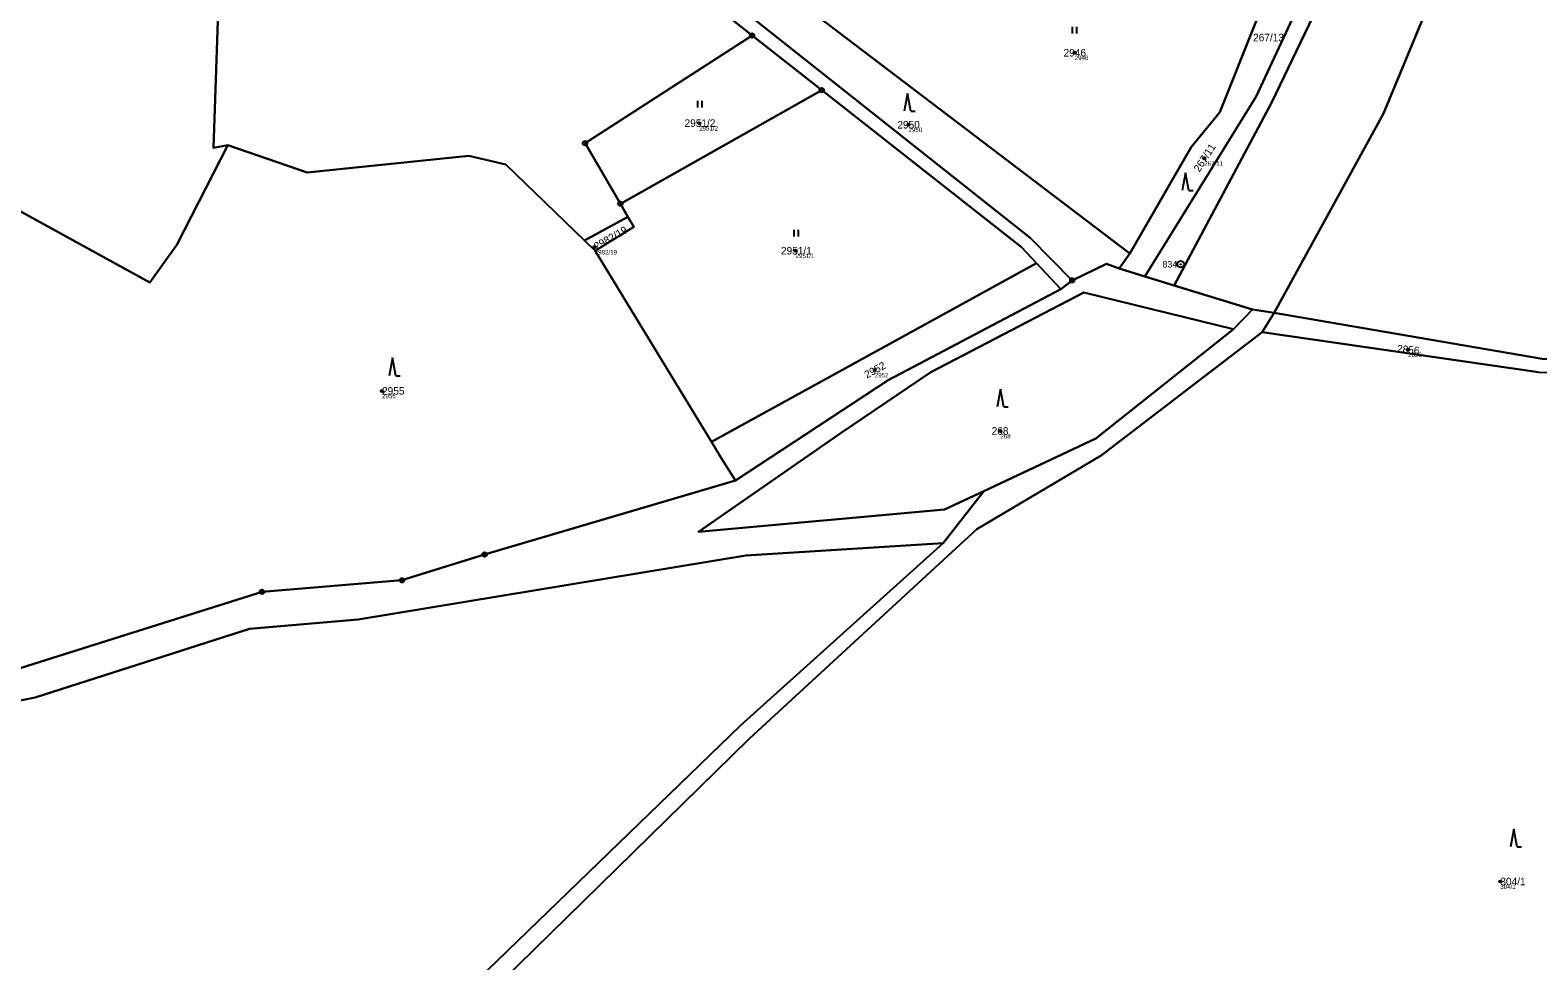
# Model space of a CAD drawing. Extents: x -761891 to -756141, y -1178507 to -1171885.
# Drawn here: x -760882 to -760542.7, y -1174430.5 to -1174221 of the extents above; entities that cross this region are included whole.
import ezdxf

# ---------------------------------------------------------------- set-up
doc = ezdxf.new("R2010")
doc.units = 0
for name, color, linetype in [('Definiční body', 7, 'Continuous'), ('Hranice parcel', 7, 'Continuous'), ('Parcelní čísla', 7, 'Continuous'), ('Polygon parcely', 7, 'Continuous'), ('Značky bodu BP', 7, 'Continuous'), ('Značky kultur', 7, 'Continuous')]:
    doc.layers.add(name, color=color, linetype=linetype)

msp = doc.modelspace()

# ---------------------------------------------------------------- linework, layer by layer
at = {"layer": 'Definiční body'}
for centre in [(-760646.94, -1174226.13), (-760731.45, -1174241.97), (-760684.35, -1174242.33), (-760617.79, -1174249.89), (-760754.97, -1174269.87), (-760709.75, -1174270.68), (-760571.9, -1174292.94), (-760691.92, -1174297.53), (-760802.84, -1174302.23), (-760663.67, -1174311.25), (-760551.14, -1174412.65)]:
    msp.add_circle(centre, 0.25, dxfattribs=at)
at = {"layer": 'Hranice parcel'}
for p, q in [((-760706.31, -1174216.75), (-760634.56, -1174271.3)), ((-760703.88, -1174234.55), (-760719.56, -1174222.24)), ((-760749.19, -1174260.11), (-760703.88, -1174234.55)), ((-760757.26, -1174268.42), (-760747.49, -1174263.03)), ((-760749.19, -1174260.11), (-760747.49, -1174263.03)), ((-760754.88, -1174270.73), (-760757.26, -1174268.42)), ((-760754.88, -1174270.73), (-760728.72, -1174313.71)), ((-760634.56, -1174271.3), (-760636.97, -1174274.68)), ((-760655.57, -1174273.45), (-760728.72, -1174313.71)), ((-760650.08, -1174279.32), (-760655.57, -1174273.45)), ((-760636.97, -1174274.68), (-760631.18, -1174276.46)), ((-760631.18, -1174276.46), (-760624.57, -1174278.49)), ((-760647.5, -1174277.35), (-760650.08, -1174279.32)), ((-760624.57, -1174278.49), (-760606.9, -1174283.92)), ((-760611.21, -1174288.35), (-760606.9, -1174283.92)), ((-760606.9, -1174283.92), (-760602.04, -1174284.67)), ((-760602.04, -1174284.67), (-760604.75, -1174288.98)), ((-760676.54, -1174336.5), (-760667.39, -1174324.81))]:
    msp.add_line(p, q, dxfattribs=at)
for points in [[(-760624.57, -1174278.49), (-760602.57, -1174237.22), (-760590.56, -1174212.23), (-760563.6, -1174143.18), (-760537.65, -1174064.23), (-760531.73, -1174035.65), (-760519.43, -1174012.9), (-760513.85, -1174005.82), (-760504.32, -1174000.8), (-760461.66, -1173990.75), (-760475.44, -1174001.84), (-760478.3, -1174006.96), (-760469.29, -1174010.98)], [(-760602.04, -1174284.67), (-760577.43, -1174239.83), (-760555.75, -1174187.41), (-760541.64, -1174154.94), (-760530.47, -1174115.35), (-760510.12, -1174083.27), (-760493.45, -1174050.54), (-760491.7, -1174047.7)], [(-760790.64, -1174170.01), (-760758.73, -1174187.11), (-760656.93, -1174267.76), (-760647.5, -1174277.35)], [(-760791.48, -1174172.5), (-760761.85, -1174188.6), (-760719.56, -1174222.24)], [(-760837.53, -1174246.9), (-760840.79, -1174247.51), (-760839.81, -1174218.96), (-760837.03, -1174177.5)], [(-760595.37, -1174203.34), (-760593.81, -1174209.47), (-760606.11, -1174235.97), (-760631.18, -1174276.46)], [(-760634.56, -1174271.3), (-760620.75, -1174247.37), (-760614.25, -1174239.5), (-760606.1, -1174218.99), (-760604.49, -1174216.64)], [(-760719.56, -1174222.24), (-760757.15, -1174246.49), (-760749.19, -1174260.11)], [(-760655.57, -1174273.45), (-760658.92, -1174269.86), (-760703.88, -1174234.55)], [(-760886.78, -1174260.43), (-760855.09, -1174277.87), (-760848.99, -1174269.33), (-760837.53, -1174246.9)], [(-760837.53, -1174246.9), (-760819.67, -1174253.1), (-760783.31, -1174249.31), (-760774.98, -1174251.26), (-760757.26, -1174268.42)], [(-760747.49, -1174263.03), (-760746.14, -1174265.34), (-760754.88, -1174270.73)], [(-760602.04, -1174284.67), (-760541.75, -1174295.04), (-760499.19, -1174296.35), (-760446.9, -1174300.68), (-760408.86, -1174311.82), (-760394.46, -1174313.72), (-760266.4, -1174298.1), (-760188.26, -1174270.14)], [(-760636.97, -1174274.68), (-760639.77, -1174273.67), (-760647.5, -1174277.35)], [(-760604.75, -1174288.98), (-760542.58, -1174298.05), (-760499.48, -1174298.77), (-760449.03, -1174302.71), (-760409.46, -1174315), (-760395.15, -1174316.76), (-760265.29, -1174300.68), (-760187.1, -1174274.3)], [(-760611.21, -1174288.35), (-760644.9, -1174280.09), (-760679.35, -1174298), (-760699.47, -1174311.64), (-760731.65, -1174333.95), (-760676.22, -1174328.92), (-760667.39, -1174324.81)], [(-760723.26, -1174322.39), (-760688.9, -1174299.83), (-760650.08, -1174279.32)], [(-760604.75, -1174288.98), (-760640.95, -1174316.8), (-760668.95, -1174333.38), (-760720.22, -1174380.55), (-760824.58, -1174482.79), (-760878.93, -1174478.84), (-760922.65, -1174503.4), (-760954.76, -1174520.63), (-761026.76, -1174579.92)], [(-760667.39, -1174324.81), (-760642.19, -1174312.98), (-760611.21, -1174288.35)], [(-760728.72, -1174313.71), (-760726.43, -1174317.48), (-760723.26, -1174322.39)], [(-760723.26, -1174322.39), (-760779.76, -1174339.05), (-760798.36, -1174344.86), (-760829.85, -1174347.45), (-760903.67, -1174370.71)], [(-760676.54, -1174336.5), (-760720.93, -1174339.28), (-760808.2, -1174353.67), (-760832.69, -1174355.81), (-760880.91, -1174371.25), (-760891.02, -1174373.26), (-760934.73, -1174387.16), (-760975.96, -1174410.32), (-760997.6, -1174417.9), (-761007.44, -1174426.71), (-761029.03, -1174465.59), (-761043.55, -1174487.72), (-761053.14, -1174504.88)], [(-761027.38, -1174577.68), (-760956.81, -1174517.08), (-760924.26, -1174499.89), (-760880.06, -1174475.32), (-760827.11, -1174479.04), (-760722.17, -1174377.55), (-760676.54, -1174336.5)]]:
    msp.add_lwpolyline(points, dxfattribs=at)
at = {"layer": 'Polygon parcely'}
for points in [[(-760541.64, -1174154.94), (-760530.47, -1174115.35), (-760510.12, -1174083.27), (-760493.45, -1174050.54), (-760491.7, -1174047.7), (-760485.02, -1174036.89), (-760483.91, -1174035.07), (-760469.29, -1174010.98), (-760478.3, -1174006.96), (-760475.44, -1174001.84), (-760461.66, -1173990.75), (-760504.32, -1174000.8), (-760513.85, -1174005.82), (-760519.43, -1174012.9), (-760531.73, -1174035.65), (-760537.65, -1174064.23), (-760563.6, -1174143.18), (-760590.56, -1174212.23), (-760602.57, -1174237.22), (-760624.57, -1174278.49), (-760606.9, -1174283.92), (-760602.04, -1174284.67), (-760577.43, -1174239.83), (-760555.75, -1174187.41)], [(-760446.9, -1174300.68), (-760408.86, -1174311.82), (-760394.46, -1174313.72), (-760266.4, -1174298.1), (-760188.26, -1174270.14), (-760189.24, -1174266.57), (-760194.04, -1174245.32), (-760220.68, -1174167.18), (-760287.61, -1174140.24), (-760491.7, -1174047.7), (-760493.45, -1174050.54), (-760510.12, -1174083.27), (-760530.47, -1174115.35), (-760541.64, -1174154.94), (-760555.75, -1174187.41), (-760577.43, -1174239.83), (-760602.04, -1174284.67), (-760541.75, -1174295.04), (-760499.19, -1174296.35)], [(-760719.56, -1174222.24), (-760703.88, -1174234.55), (-760658.92, -1174269.86), (-760655.57, -1174273.45), (-760650.08, -1174279.32), (-760647.5, -1174277.35), (-760656.93, -1174267.76), (-760758.73, -1174187.11), (-760790.64, -1174170.01), (-760791.48, -1174172.5), (-760761.85, -1174188.6)], [(-760758.73, -1174187.11), (-760656.93, -1174267.76), (-760647.5, -1174277.35), (-760639.77, -1174273.67), (-760636.97, -1174274.68), (-760634.56, -1174271.3), (-760706.31, -1174216.75), (-760742.39, -1174189.62), (-760767.45, -1174174.81), (-760790.64, -1174170.01)], [(-760599.6, -1174209.51), (-760595.37, -1174203.34), (-760615.9, -1174190.26), (-760618.78, -1174188.43), (-760649.5, -1174168.88), (-760655.08, -1174170.8), (-760684.95, -1174211.25), (-760695.83, -1174202.94), (-760706.31, -1174216.75), (-760634.56, -1174271.3), (-760620.75, -1174247.37), (-760614.25, -1174239.5), (-760606.1, -1174218.99), (-760604.49, -1174216.64), (-760603.91, -1174215.79), (-760604.61, -1174215.43), (-760601.27, -1174208.68)], [(-760819.67, -1174253.1), (-760783.31, -1174249.31), (-760774.98, -1174251.26), (-760757.26, -1174268.42), (-760747.49, -1174263.03), (-760749.19, -1174260.11), (-760757.15, -1174246.49), (-760719.56, -1174222.24), (-760761.85, -1174188.6), (-760791.48, -1174172.5), (-760837.03, -1174177.5), (-760839.81, -1174218.96), (-760840.79, -1174247.51), (-760837.53, -1174246.9)], [(-760604.49, -1174216.64), (-760606.1, -1174218.99), (-760614.25, -1174239.5), (-760620.75, -1174247.37), (-760634.56, -1174271.3), (-760636.97, -1174274.68), (-760631.18, -1174276.46), (-760606.11, -1174235.97), (-760593.81, -1174209.47), (-760595.37, -1174203.34), (-760597.71, -1174210.46), (-760600.37, -1174218.53)], [(-760703.88, -1174234.55), (-760719.56, -1174222.24), (-760757.15, -1174246.49), (-760749.19, -1174260.11)], [(-760754.88, -1174270.73), (-760728.72, -1174313.71), (-760655.57, -1174273.45), (-760658.92, -1174269.86), (-760703.88, -1174234.55), (-760749.19, -1174260.11), (-760747.49, -1174263.03), (-760746.14, -1174265.34)], [(-760925.98, -1174367.05), (-760915.78, -1174369.05), (-760912.29, -1174369.53), (-760903.67, -1174370.71), (-760829.85, -1174347.45), (-760798.36, -1174344.86), (-760779.76, -1174339.05), (-760723.26, -1174322.39), (-760726.43, -1174317.48), (-760728.72, -1174313.71), (-760754.88, -1174270.73), (-760757.26, -1174268.42), (-760774.98, -1174251.26), (-760783.31, -1174249.31), (-760819.67, -1174253.1), (-760837.53, -1174246.9), (-760848.99, -1174269.33), (-760855.09, -1174277.87), (-760886.78, -1174260.43)], [(-760754.88, -1174270.73), (-760746.14, -1174265.34), (-760747.49, -1174263.03), (-760757.26, -1174268.42)], [(-760542.58, -1174298.05), (-760499.48, -1174298.77), (-760449.03, -1174302.71), (-760409.46, -1174315), (-760395.15, -1174316.76), (-760265.29, -1174300.68), (-760187.1, -1174274.3), (-760188.26, -1174270.14), (-760266.4, -1174298.1), (-760394.46, -1174313.72), (-760408.86, -1174311.82), (-760446.9, -1174300.68), (-760499.19, -1174296.35), (-760541.75, -1174295.04), (-760602.04, -1174284.67), (-760604.75, -1174288.98)], [(-760728.72, -1174313.71), (-760726.43, -1174317.48), (-760723.26, -1174322.39), (-760688.9, -1174299.83), (-760650.08, -1174279.32), (-760655.57, -1174273.45)], [(-760676.22, -1174328.92), (-760667.39, -1174324.81), (-760642.19, -1174312.98), (-760611.21, -1174288.35), (-760644.9, -1174280.09), (-760679.35, -1174298), (-760699.47, -1174311.64), (-760731.65, -1174333.95)], [(-760602.04, -1174284.67), (-760606.9, -1174283.92), (-760611.21, -1174288.35), (-760642.19, -1174312.98), (-760667.39, -1174324.81), (-760676.54, -1174336.5), (-760722.17, -1174377.55), (-760827.11, -1174479.04), (-760880.06, -1174475.32), (-760924.26, -1174499.89), (-760956.81, -1174517.08), (-761027.38, -1174577.68), (-761026.76, -1174579.92), (-760954.76, -1174520.63), (-760922.65, -1174503.4), (-760878.93, -1174478.84), (-760824.58, -1174482.79), (-760720.22, -1174380.55), (-760668.95, -1174333.38), (-760640.95, -1174316.8), (-760604.75, -1174288.98)], [(-760832.69, -1174355.81), (-760880.91, -1174371.25), (-760891.02, -1174373.26), (-760934.73, -1174387.16), (-760975.96, -1174410.32), (-760997.6, -1174417.9), (-761007.44, -1174426.71), (-761029.03, -1174465.59), (-761043.55, -1174487.72), (-761053.14, -1174504.88), (-761046.17, -1174524.35), (-761040.41, -1174540.77), (-761039.66, -1174544.39), (-761027.38, -1174577.68), (-760956.81, -1174517.08), (-760924.26, -1174499.89), (-760880.06, -1174475.32), (-760827.11, -1174479.04), (-760722.17, -1174377.55), (-760676.54, -1174336.5), (-760720.93, -1174339.28), (-760808.2, -1174353.67)]]:
    msp.add_lwpolyline(points, close=True, dxfattribs=at)
for points in [[(-760532.81, -1174022.49), (-760543.93, -1174049.8), (-760545.61, -1174058.1), (-760553.03, -1174095.17), (-760563.22, -1174127.46), (-760593.28, -1174198.13), (-760595.37, -1174203.34), (-760593.81, -1174209.47), (-760606.11, -1174235.97), (-760631.18, -1174276.46), (-760624.57, -1174278.49), (-760602.57, -1174237.22), (-760590.56, -1174212.23), (-760563.6, -1174143.18), (-760537.65, -1174064.23)], [(-761120.63, -1174197.71), (-761084.37, -1174201.23), (-761027.78, -1174206.73), (-761025.16, -1174206.98), (-760969.5, -1174224.12), (-760955.6, -1174228.4), (-760945.19, -1174232.8), (-760914.82, -1174245.66), (-760886.78, -1174260.43), (-760855.09, -1174277.87), (-760848.99, -1174269.33), (-760837.53, -1174246.9), (-760840.79, -1174247.51), (-760839.81, -1174218.96), (-760837.03, -1174177.5), (-760846.06, -1174178.49), (-760851.08, -1174178.44), (-760871.84, -1174171.9), (-760897.6, -1174119.36), (-760910.14, -1174112.64), (-760965.04, -1174127.45), (-761071.35, -1174090.32), (-761110.43, -1174068.56)], [(-760891.02, -1174373.26), (-760880.91, -1174371.25), (-760832.69, -1174355.81), (-760808.2, -1174353.67), (-760720.93, -1174339.28), (-760676.54, -1174336.5), (-760667.39, -1174324.81), (-760676.22, -1174328.92), (-760731.65, -1174333.95), (-760699.47, -1174311.64), (-760679.35, -1174298), (-760644.9, -1174280.09), (-760611.21, -1174288.35), (-760606.9, -1174283.92), (-760624.57, -1174278.49), (-760631.18, -1174276.46), (-760636.97, -1174274.68), (-760639.77, -1174273.67), (-760647.5, -1174277.35), (-760650.08, -1174279.32), (-760688.9, -1174299.83), (-760723.26, -1174322.39), (-760779.76, -1174339.05), (-760798.36, -1174344.86), (-760829.85, -1174347.45), (-760903.67, -1174370.71)], [(-760542.58, -1174298.05), (-760604.75, -1174288.98), (-760640.95, -1174316.8), (-760668.95, -1174333.38), (-760720.22, -1174380.55), (-760824.58, -1174482.79)]]:
    msp.add_lwpolyline(points, dxfattribs=at)
at = {"layer": 'Značky bodu BP'}
for centre, radius in [((-760719.56, -1174222.24), 0.5), ((-760719.56, -1174222.24), 0.0303), ((-760703.88, -1174234.55), 0.5), ((-760703.88, -1174234.55), 0.0303), ((-760757.15, -1174246.49), 0.5), ((-760757.15, -1174246.49), 0.0303), ((-760749.19, -1174260.11), 0.5), ((-760749.19, -1174260.11), 0.0303), ((-760623.09, -1174273.73), 0.75), ((-760623.09, -1174273.73), 0.03), ((-760647.5, -1174277.35), 0.5), ((-760647.5, -1174277.35), 0.0303), ((-760779.76, -1174339.05), 0.5), ((-760779.76, -1174339.05), 0.0303), ((-760798.36, -1174344.86), 0.5), ((-760829.85, -1174347.45), 0.5), ((-760829.85, -1174347.45), 0.0303), ((-760798.36, -1174344.86), 0.0303)]:
    msp.add_circle(centre, radius, dxfattribs=at)
at = {"layer": 'Značky kultur'}
for p, q in [((-760647.45, -1174221.79), (-760647.45, -1174220.29)), ((-760646.45, -1174221.79), (-760646.45, -1174220.29)), ((-760684.59, -1174235.3), (-760685.34, -1174239.3)), ((-760683.84, -1174239.3), (-760684.59, -1174235.3)), ((-760731.79, -1174238.48), (-760731.79, -1174236.98)), ((-760730.79, -1174238.48), (-760730.79, -1174236.98)), ((-760683.84, -1174239.3), (-760682.84, -1174239.3)), ((-760622.04, -1174253.12), (-760622.79, -1174257.12)), ((-760621.29, -1174257.12), (-760622.04, -1174253.12)), ((-760621.29, -1174257.12), (-760620.29, -1174257.12)), ((-760710.09, -1174267.48), (-760710.09, -1174265.98)), ((-760709.09, -1174267.48), (-760709.09, -1174265.98)), ((-760800.5, -1174294.81), (-760801.25, -1174298.81)), ((-760799.75, -1174298.81), (-760800.5, -1174294.81)), ((-760799.75, -1174298.81), (-760798.75, -1174298.81)), ((-760663.67, -1174301.85), (-760664.42, -1174305.85)), ((-760662.92, -1174305.85), (-760663.67, -1174301.85)), ((-760662.92, -1174305.85), (-760661.92, -1174305.85)), ((-760548.13, -1174400.87), (-760548.88, -1174404.87)), ((-760547.38, -1174404.87), (-760548.13, -1174400.87)), ((-760547.38, -1174404.87), (-760546.38, -1174404.87))]:
    msp.add_line(p, q, dxfattribs=at)

# ---------------------------------------------------------------- texts
at = {"layer": 'Definiční body'}
for s, p in [('2946', (-760646.94, -1174227.79)), ('2951/2', (-760731.45, -1174243.63)), ('2950', (-760684.35, -1174243.99)), ('267/11', (-760617.79, -1174251.55)), ('2982/19', (-760754.97, -1174271.53)), ('2951/1', (-760709.75, -1174272.34)), ('2856', (-760571.9, -1174294.6)), ('2952', (-760691.92, -1174299.19)), ('2955', (-760802.84, -1174303.89)), ('268', (-760663.67, -1174312.91)), ('304/1', (-760551.14, -1174414.31))]:
    msp.add_text(s, height=1, dxfattribs=at).set_placement(p)
at = {"layer": 'Parcelní čísla'}
for s, p in [('267/13', (-760606.8, -1174223.56)), ('2946', (-760649.45, -1174226.98)), ('2951/2', (-760734.76, -1174242.82)), ('2950', (-760686.86, -1174243.18)), ('2951/1', (-760713.06, -1174271.53)), ('2955', (-760802.84, -1174303.08)), ('268', (-760665.64, -1174312.1)), ('304/1', (-760551.14, -1174413.5))]:
    msp.add_text(s, height=1.7, dxfattribs=at).set_placement(p)
for s, rotation, p in [('267/11', 57, (-760618.88, -1174253.12)), ('2982/19', 30, (-760754.55, -1174270.61)), ('2856', 354, (-760574.48, -1174293.52)), ('2952', 29, (-760693.7, -1174299.49))]:
    msp.add_text(s, height=1.7, rotation=rotation, dxfattribs=at).set_placement(p)
at = {"layer": 'Značky bodu BP'}
msp.add_text('834', height=1.5, dxfattribs=at).set_placement((-760627.19, -1174274.48))

doc.saveas('drawing.dxf')
